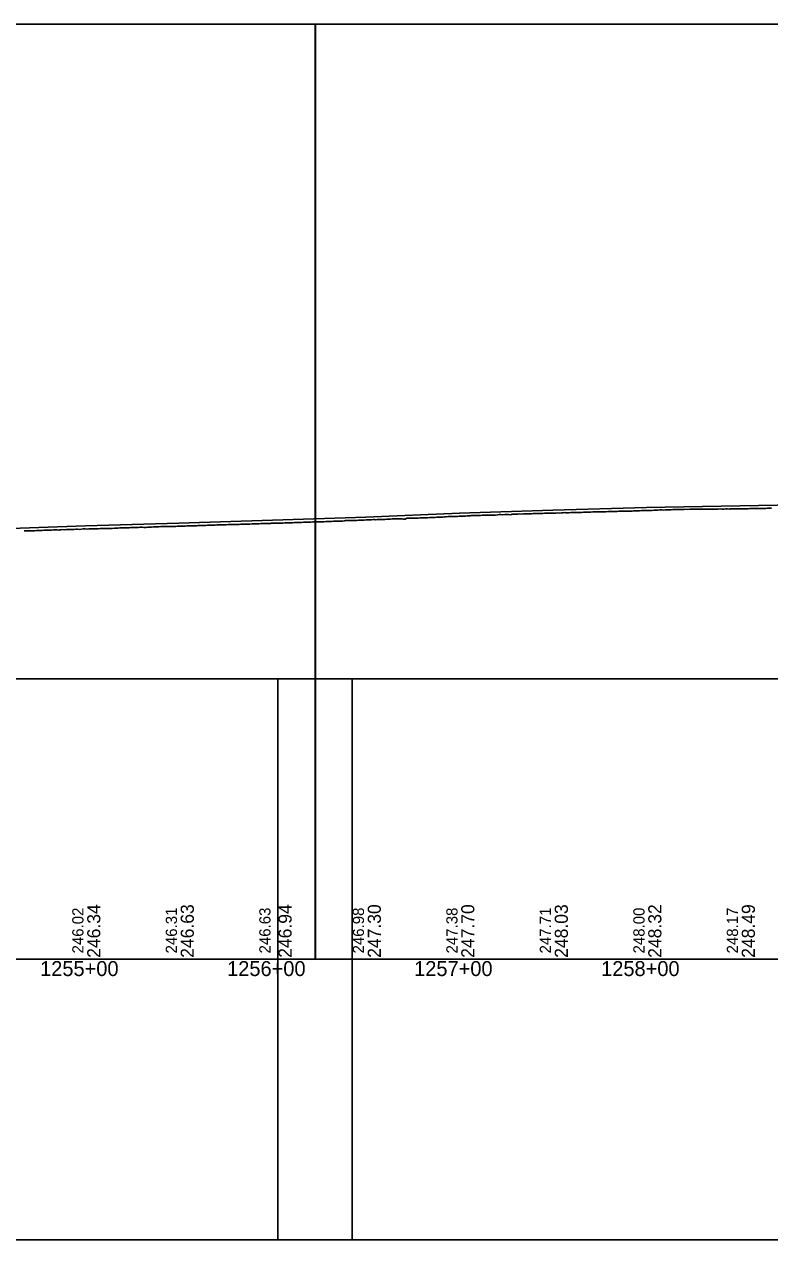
# Model space of a CAD drawing. Extents: x -3627 to 47473, y 2850 to 4350.
# Drawn here: x 12845 to 13243, y 2850 to 3500 of the extents above; entities that cross this region are included whole.
import ezdxf

# ---------------------------------------------------------------- set-up
doc = ezdxf.new("R2010")
doc.units = 0
for name, color, linetype in [('RD_DDB_Profile_EX', 7, 'Continuous'), ('RD_DDB_Profile_PR', 7, 'Continuous'), ('RD_DDB_StaTX', 7, 'Continuous'), ('RD_DDB_StripGrade', 7, 'Continuous'), ('RD_GPK_Profile_Cell', 7, 'Continuous'), ('RD_SHT_ShtClip', 7, 'Continuous')]:
    doc.layers.add(name, color=color, linetype=linetype)

msp = doc.modelspace()

# ---------------------------------------------------------------- linework, layer by layer
at = {"layer": 'RD_DDB_Profile_EX'}
for points in [[(13072.306264, 3236.75838), (13073.304099, 3236.70882), (13074.302047, 3236.758805), (13075.292662, 3236.857655), (13075.862268, 3236.857435), (13076.297838, 3236.857915), (13077.295896, 3236.90776), (13078.294157, 3236.956925), (13079.572775, 3236.95617), (13080.577836, 3237.006365), (13081.575804, 3237.15508), (13082.573912, 3237.155535), (13083.179478, 3237.215955), (13083.571855, 3237.254535), (13084.569685, 3237.25478), (13085.574724, 3237.25486), (13086.572591, 3237.354305), (13087.577599, 3237.3546), (13088.568537, 3237.35463), (13089.573545, 3237.404485), (13090.571408, 3237.404325), (13091.569215, 3237.453445), (13092.574194, 3237.453595), (13093.572001, 3237.50288), (13094.576979, 3237.502865), (13095.567796, 3237.403175), (13096.565616, 3237.55208), (13097.813897, 3237.688355), (13098.568459, 3237.8011), (13099.57336, 3237.80105), (13100.571042, 3237.75032), (13101.575949, 3237.800195), (13102.616794, 3237.85), (13103.566623, 3237.84777), (13104.571868, 3237.69821), (13105.131107, 3237.837095), (13105.571994, 3237.945745), (13106.577408, 3237.945795), (13107.577653, 3237.99183), (13108.575683, 3238.08816), (13109.572659, 3238.138465), (13110.572439, 3238.08537), (13111.57772, 3238.13844), (13112.577541, 3238.18377), (13113.875604, 3238.182045), (13114.872886, 3238.18296), (13115.870396, 3238.234645), (13116.867801, 3238.28622), (13117.872954, 3238.335305), (13118.870455, 3238.33979), (13119.867865, 3238.39037), (13120.86535, 3238.43813), (13121.870692, 3238.44062), (13122.868177, 3238.49099), (13123.871794, 3238.49097), (13124.869342, 3238.49199), (13125.874521, 3238.541645), (13127.082736, 3238.551605), (13127.869629, 3238.59012), (13128.867196, 3238.641445), (13129.872629, 3238.689575), (13130.870198, 3238.641615), (13131.867767, 3238.68831), (13132.865404, 3238.786915), (13133.870775, 3238.83896), (13134.399946, 3238.812585), (13134.868387, 3238.78972), (13135.866127, 3238.79165), (13136.863787, 3238.89099), (13137.875257, 3238.987915), (13138.872996, 3238.98792), (13139.870656, 3238.99108), (13140.868395, 3238.94045), (13141.873842, 3238.98604), (13142.871573, 3238.985775), (13143.653405, 3239.039225), (13144.651288, 3239.03983), (13145.649082, 3239.08885), (13146.660711, 3239.089555), (13147.658595, 3239.139395), (13148.656387, 3239.18838), (13149.034366, 3239.207245), (13149.654377, 3239.238075), (13150.652334, 3239.23678), (13151.658457, 3239.23691), (13152.656528, 3239.238625), (13153.660107, 3239.281735), (13154.658059, 3239.33018), (13155.656127, 3239.3276), (13156.654132, 3239.3779), (13157.660383, 3239.42734), (13158.658636, 3239.3716), (13159.656753, 3239.42185), (13160.660469, 3239.381655), (13161.658725, 3239.47849), (13162.664934, 3239.57472), (13163.668785, 3239.622465), (13164.661486, 3239.62139), (13165.659763, 3239.57025), (13166.663611, 3239.61644), (13167.662063, 3239.66361)], [(13167.662063, 3239.66361), (13168.668374, 3239.66355), (13169.666848, 3239.70879), (13170.665122, 3239.76112), (13170.985995, 3239.76072), (13171.663507, 3239.75581), (13172.662174, 3239.80617), (13173.674111, 3239.86908), (13174.692091, 3239.91589), (13175.647174, 3239.914745), (13176.495886, 3239.963505), (13177.499968, 3240.018275), (13178.496861, 3240.01596), (13179.501313, 3240.01219), (13180.498485, 3240.06419), (13181.502407, 3240.11442), (13182.499575, 3240.16466), (13183.504027, 3240.2114), (13184.49436, 3240.26329), (13185.620414, 3240.254215), (13186.495987, 3240.208925), (13187.492701, 3240.31275), (13188.4972, 3240.37356), (13189.494352, 3240.420725), (13190.498629, 3240.370725), (13191.495587, 3240.46975), (13192.500087, 3240.516925), (13192.937624, 3240.53987), (13193.497042, 3240.558655), (13194.495043, 3240.550515), (13195.519098, 3240.578595), (13196.496773, 3240.52966), (13197.493571, 3240.57058), (13198.49812, 3240.620155), (13199.49528, 3240.581695), (13200.492105, 3240.630505), (13201.496706, 3240.62992), (13202.493899, 3240.63098), (13203.498179, 3240.67693), (13204.495376, 3240.728175), (13205.493597, 3240.727905), (13206.490459, 3240.727855), (13207.572044, 3240.7261), (13208.492305, 3240.72811), (13209.496627, 3240.72595), (13210.73181, 3240.779935), (13211.727999, 3240.778465), (13212.716518, 3240.776345), (13213.713849, 3240.727335), (13214.889253, 3240.77705), (13215.715467, 3240.7771), (13216.712546, 3240.82777), (13217.717349, 3240.7788), (13218.714428, 3240.78055), (13219.711508, 3240.83001), (13220.710047, 3240.827075), (13221.707316, 3240.775145), (13222.206463, 3240.79933), (13222.711973, 3240.82241), (13223.709128, 3240.822785), (13224.713803, 3240.878005), (13225.711171, 3240.826885), (13226.708326, 3240.82853), (13227.713176, 3240.871645), (13228.710331, 3240.8248), (13229.715232, 3240.87477), (13230.712467, 3240.920365), (13231.709702, 3240.92041), (13232.714424, 3240.97168), (13233.711902, 3240.97324), (13234.716823, 3241.023375), (13235.714058, 3241.06842), (13236.840883, 3241.068415), (13237.716326, 3241.073455), (13238.713641, 3241.023255), (13239.718393, 3241.025415), (13240.130181, 3241.02744), (13241.128187, 3241.065925), (13242.117047, 3241.16196), (13243.119457, 3241.17067), (13244.158092, 3241.17051)], [(12881.208501, 3230.144145), (12882.209495, 3230.19678), (12883.209376, 3230.213315), (12884.209701, 3230.257825), (12885.210705, 3230.306125), (12885.614814, 3230.285125), (12886.191741, 3230.266515), (12887.19141, 3230.351765), (12887.729043, 3230.313365), (12888.726696, 3230.36264), (12889.724042, 3230.404805), (12890.721672, 3230.40474), (12891.718631, 3230.40887), (12892.932024, 3230.54629), (12893.71437, 3230.598165), (12894.720118, 3230.55226), (12895.71792, 3230.64116), (12896.71546, 3230.687855), (12897.713241, 3230.735845), (12898.711008, 3230.73767), (12899.708533, 3230.739745), (12900.249234, 3230.76797), (12900.706376, 3230.785605), (12901.704107, 3230.829055), (12902.702047, 3230.9255), (12903.700245, 3230.930465), (12904.697692, 3230.92748), (12905.704008, 3230.974735), (12906.702179, 3231.034745), (12907.699674, 3231.03691), (12908.698028, 3230.852895), (12909.700544, 3230.812865), (12910.698857, 3231.097195), (12911.696938, 3231.096855), (12912.694659, 3231.10859), (12913.692923, 3231.20443), (12914.883653, 3231.28372), (12915.697633, 3231.24439), (12916.695914, 3231.264015), (12917.694051, 3231.351355), (12918.692318, 3231.39449), (12919.690577, 3231.34633), (12920.691879, 3231.39828), (12921.69001, 3231.453165), (12922.200863, 3231.45416), (12922.688258, 3231.45177), (12923.686632, 3231.500305), (12924.666923, 3231.5006), (12925.665277, 3231.503435), (12926.663623, 3231.5175), (12927.661961, 3231.57122), (12928.660292, 3231.66415), (12929.658654, 3231.66397), (12930.657248, 3231.66474), (12931.664819, 3231.712845), (12932.663417, 3231.77011), (12933.662009, 3231.819475), (12934.660597, 3231.818905), (12935.659179, 3231.825685), (12936.835283, 3231.834085), (12937.656564, 3231.8789), (12938.664463, 3231.932385), (12939.663329, 3231.981305), (12940.662192, 3231.98025), (12941.661054, 3232.031665), (12942.659913, 3232.12943), (12943.658769, 3232.127245), (12944.152492, 3232.12741), (12944.657774, 3232.1309), (12945.656925, 3232.179625), (12946.66517, 3232.183035), (12947.664332, 3232.23035), (12948.663495, 3232.280275), (12949.662658, 3232.235475), (12950.661823, 3232.23542), (12951.661048, 3232.33132), (12952.656175, 3232.37787), (12953.664769, 3232.42916), (12954.664273, 3232.43047), (12955.663782, 3232.47687), (12956.663296, 3232.42988), (12957.662815, 3232.43128), (12958.786912, 3232.493445), (12959.634781, 3232.577135), (12960.304736, 3232.62826), (12961.304005, 3232.676205), (12962.30327, 3232.627555), (12963.30283, 3232.627155), (12964.302092, 3232.72681), (12965.301352, 3232.73009), (12966.306248, 3232.779285), (12967.305477, 3232.82693), (12968.304891, 3232.82636), (12969.304299, 3232.873935), (12970.304026, 3232.923275), (12971.308754, 3232.97429), (12972.308157, 3232.97181), (12973.421331, 3232.978635), (12974.30742, 3233.02422), (12975.298853, 3233.07282), (12976.304059, 3233.075415)], [(12976.304059, 3233.075415), (12976.920737, 3233.125515), (12977.925212, 3233.12439), (12978.921085, 3233.176505), (12979.916619, 3233.228675), (12980.912204, 3233.280805), (12981.917315, 3233.233945), (12982.913143, 3233.2844), (12983.908972, 3233.33513), (12984.904972, 3233.38611), (12985.909911, 3233.387525), (12986.905739, 3233.43946), (12988.055751, 3233.4497), (12988.906876, 3233.49163), (12989.90301, 3233.54237), (12990.899145, 3233.54431), (12991.895323, 3233.596475), (12992.900691, 3233.64672), (12993.892223, 3233.696775), (12994.888364, 3233.698585), (12995.372961, 3233.723795), (12995.885035, 3233.750135), (12996.89062, 3233.750125), (12997.88951, 3233.80095), (12998.887094, 3233.851705), (12999.892778, 3233.901635), (13000.892786, 3233.902485), (13001.889253, 3233.90327), (13002.890367, 3233.904175), (13003.895948, 3234.00375), (13004.89463, 3234.004545), (13005.893358, 3234.055385), (13006.887887, 3234.155645), (13007.897615, 3234.10571), (13008.896349, 3234.156365), (13010.00738, 3234.21272), (13010.888248, 3234.257285), (13011.899128, 3234.307285), (13012.892166, 3234.35753), (13013.890405, 3234.35833), (13014.8989, 3234.308925), (13015.897318, 3234.50828), (13016.410199, 3234.557595), (13017.408796, 3234.558375), (13018.407311, 3234.608745), (13019.405826, 3234.609465), (13020.411638, 3234.610705), (13021.410153, 3234.710675), (13022.408668, 3234.71062), (13023.39842, 3234.76053), (13024.6418, 3234.811125), (13025.411096, 3234.811755), (13026.416756, 3234.81191), (13027.415183, 3234.911665), (13028.413609, 3234.912885), (13029.41211, 3234.96314), (13030.410538, 3235.06236), (13031.408966, 3235.11259), (13031.959009, 3235.08517), (13032.407355, 3235.06383), (13033.412913, 3235.114775), (13034.411336, 3235.115485), (13035.416482, 3235.21375), (13036.414822, 3235.16554), (13037.413161, 3235.16568), (13038.411584, 3235.26526), (13039.409912, 3235.314235), (13040.415378, 3235.41563), (13041.413632, 3235.465035), (13042.411886, 3235.51444), (13043.410227, 3235.563855), (13044.408481, 3235.565065), (13045.413536, 3235.564935), (13046.593429, 3235.578385), (13047.417181, 3235.41808), (13048.415438, 3235.41796), (13049.296724, 3235.813255), (13050.29497, 3235.814355), (13051.293217, 3235.86425), (13052.303315, 3235.86592), (13053.301474, 3235.915215), (13053.910639, 3235.94594), (13054.294686, 3235.965265), (13055.300329, 3235.96489), (13056.298574, 3236.014095), (13057.307584, 3236.06388), (13058.305655, 3236.113655), (13059.303805, 3236.112365), (13060.309141, 3236.115115), (13061.307286, 3236.21322), (13062.305192, 3236.2129), (13063.30325, 3236.263105), (13064.291037, 3236.312255), (13065.299281, 3236.41193), (13066.294256, 3236.41236), (13067.309219, 3236.41182), (13068.545058, 3236.473775), (13069.305182, 3236.51061), (13070.303137, 3236.609755), (13071.30831, 3236.70962), (13072.306264, 3236.75838)], [(12844.61223, 3229.07455), (12845.226336, 3229.07937), (12846.226207, 3229.02966), (12847.226078, 3229.083845), (12848.225949, 3229.088), (12849.215929, 3229.138285), (12850.215757, 3229.188545), (12851.2158, 3229.28088), (12852.207881, 3229.340185), (12853.207715, 3229.340435), (12854.207759, 3229.336725), (12855.207594, 3229.38699), (12856.345975, 3229.47974), (12857.207588, 3229.479635), (12858.208176, 3229.48693), (12859.213328, 3229.534995), (12860.212895, 3229.58123), (12861.213473, 3229.67385), (12862.213445, 3229.627475), (12863.213616, 3229.53447), (12863.663185, 3229.601775), (12864.213658, 3229.68067), (12865.206001, 3229.73913), (12866.206303, 3229.688635), (12867.206405, 3229.738375), (12868.207115, 3229.741655), (12869.206804, 3229.748635), (12870.207517, 3229.840955), (12871.207644, 3229.88325), (12872.207448, 3229.913855), (12873.208297, 3229.916815), (12874.213302, 3229.882985), (12875.214143, 3230.021065), (12876.214358, 3230.112885), (12877.214139, 3230.09675), (12878.297605, 3230.050365), (12879.207615, 3230.14303), (12880.208164, 3230.13754), (12881.208501, 3230.144145)]]:
    msp.add_lwpolyline(points, dxfattribs=at)
at = {"layer": 'RD_DDB_Profile_PR'}
for points in [[(12877.33, 3231.692), (12927.33, 3233.1535), (12977.33, 3234.725), (13027.33, 3236.503), (13077.33, 3238.5095), (13127.33, 3240.1635), (13177.33, 3241.609), (13227.33, 3242.455), (13277.33, 3243.4115), (13327.33, 3244.608), (13377.33, 3246.177), (13427.33, 3247.9365), (13477.33, 3249.0335), (13527.33, 3250.192), (13577.33, 3251.615), (13627.33, 3253.095)], [(12827.33, 3229.99), (12877.33, 3231.692)]]:
    msp.add_lwpolyline(points, dxfattribs=at)
at = {"layer": 'RD_GPK_Profile_Cell'}
msp.add_line((1000, 3000), (46705.077602, 3000), dxfattribs=at)
at = {"layer": 'RD_SHT_ShtClip'}
for points in [[(13000.165, 3000), (13000.165, 3500), (13000.165, 3500), (11500.33, 3500), (11500.33, 3000)], [(14500.165, 3000), (14500.165, 3500), (14500.165, 3500), (13000.33, 3500), (13000.33, 3000)], [(11480.33, 3150), (13020, 3150), (13020, 2850), (11480.33, 2850)], [(12980.33, 3150), (14520, 3150), (14520, 2850), (12980.33, 2850)]]:
    msp.add_lwpolyline(points, close=True, dxfattribs=at)

# ---------------------------------------------------------------- texts
at = {"layer": 'RD_DDB_StaTX'}
for s, p in [('1255+00', (12853.125471, 2991)), ('1256+00', (12953.125471, 2991)), ('1257+00', (13053.125471, 2991)), ('1258+00', (13153.125471, 2991))]:
    msp.add_text(s, height=8, dxfattribs=at).set_placement(p)
at = {"layer": 'RD_DDB_StripGrade'}
for s, height, p in [('246.34', 7, (12885.33, 3000.75)), ('246.94', 7, (12987.619766, 3000.75)), ('247.30', 7, (13035.33, 3000.75)), ('247.70', 7, (13085.33, 3000.75)), ('246.02', 6, (12876.33, 3003.073688)), ('246.31', 6, (12926.33, 3003.073688)), ('246.63', 7, (12935.33, 3000.75)), ('246.63', 6, (12976.33, 3003.073688)), ('246.98', 6, (13026.33, 3003.073688)), ('247.38', 6, (13076.33, 3003.073688)), ('247.71', 6, (13126.33, 3003.073688)), ('248.03', 7, (13135.33, 3000.75)), ('248.00', 6, (13176.33, 3003.073688)), ('248.32', 7, (13185.33, 3000.75)), ('248.17', 6, (13226.33, 3003.073688)), ('248.49', 7, (13235.33, 3000.75))]:
    msp.add_text(s, height=height, rotation=90, dxfattribs=at).set_placement(p)

doc.saveas('drawing.dxf')
